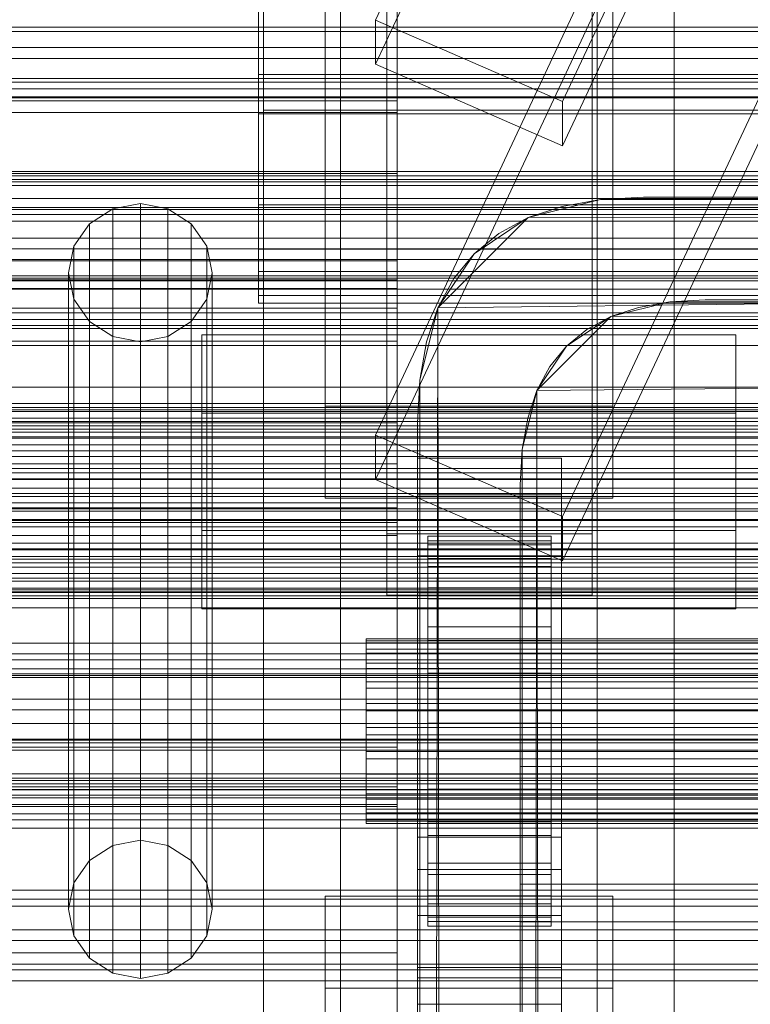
# Model space of a CAD drawing. Header units: millimetres. Extents: x -2233 to 61924, y -68080 to 6847.
# Tile 285 of 656: x -474 to -403, y -33294 to -33198. Entities that reach past the tile are written whole.
import ezdxf

# ---------------------------------------------------------------- set-up
doc = ezdxf.new("R2010")
doc.units = ezdxf.units.MM
for name, color, linetype, lineweight in [('COTAS_O', 1, 'Continuous', 0), ('frontal_C01', 7, 'Continuous', 0), ('frontal_C02', 7, 'Continuous', 0), ('frontal_C03', 7, 'Continuous', 0), ('frontal_secador', 7, 'Continuous', 0)]:
    doc.layers.add(name, color=color, linetype=linetype, lineweight=lineweight)
doc.dimstyles.new('R19_100', dxfattribs={"dimtxt": 250, "dimasz": 150, "dimexe": 150, "dimexo": 80, "dimgap": 100, "dimtad": 1, "dimtih": 1, "dimtoh": 1, "dimdsep": 46, "dimcen": 0.09, "dimadec": 0, "dimazin": 0, "dimtfac": 1, "dimtdec": 4, "dimtofl": 0, "dimtmove": 0, "dimatfit": 3, "dimfxl": 1, "dimtolj": 1, "dimtzin": 0, "dimarcsym": 0})

# ---------------------------------------------------------------- blocks, each defined once
blk = doc.blocks.new('DIM_R28_55')
at = {"layer": 'COTAS_O'}
for p, q in [((-650, -33700), (50, -33700)), ((50, -33700), (5, -33850)), ((50, -34900), (50, -33700)), ((50, -33700), (95, -33850)), ((50, -34900), (5, -34750)), ((50, -34900), (95, -34750)), ((-650, -34900), (50, -34900))]:
    blk.add_line(p, q, dxfattribs=at)
blk.add_text('1200 O', height=250, rotation=90, dxfattribs=at).set_placement((-50, -34300))

msp = doc.modelspace()

# ---------------------------------------------------------------- linework, layer by layer
at = {"layer": 'frontal_C01'}
for p, q in [((-439.114, -33197.732), (-299.114, -32899.212)), ((-439.114, -33202.046), (-299.114, -32903.526)), ((-280.886, -32907.139), (-420.886, -33205.659)), ((-420.886, -33209.973), (-280.886, -32911.453)), ((-439.114, -33238.175), (-299.114, -32939.655)), ((-439.114, -33242.488), (-299.114, -32943.968)), ((-280.886, -32947.581), (-420.886, -33246.102)), ((-420.886, -33250.415), (-280.886, -32951.895)), ((-450, -33165.914), (-450, -33204.432)), ((-450, -33310.158), (-450, -33165.914)), ((-410, -33204.432), (-410, -33165.914)), ((-410, -33165.914), (-410, -33310.158)), ((-437, -33187.328), (-437, -33205.613)), ((-450.5, -33203.045), (-450.5, -33193.125)), ((-437, -33212.672), (-437, -33194.387)), ((-450.5, -33196.955), (-450.5, -33206.875)), ((-420.886, -33205.659), (-439.114, -33197.732)), ((-439.114, -33197.732), (-439.114, -33202.046)), ((-439.114, -33202.046), (-420.886, -33209.973)), ((-450.5, -33212.502), (-450.5, -33203.045)), ((-342.5, -33203.045), (-450.5, -33203.045)), ((-450, -33204.432), (-410, -33204.432)), ((-450, -33348.677), (-450, -33204.432)), ((-410, -33348.677), (-410, -33204.432)), ((-437, -33205.613), (-487, -33205.613)), ((-437, -33205.613), (-437, -33223.043)), ((-420.886, -33209.973), (-420.886, -33205.659)), ((-487, -33206.742), (-437, -33206.742)), ((-450.5, -33206.875), (-450.5, -33215.749)), ((-342.5, -33206.875), (-450.5, -33206.875)), ((-437, -33206.742), (-437, -33274.146)), ((-437, -33206.742), (-437, -33221.187)), ((-437, -33212.672), (-487, -33212.672)), ((-450.5, -33220.055), (-450.5, -33212.502)), ((-342.5, -33212.502), (-450.5, -33212.502)), ((-437, -33229.027), (-437, -33212.672)), ((-462, -33215.601), (-464.679, -33216.114)), ((-459.321, -33216.114), (-462, -33215.601)), ((-462, -33277.613), (-462, -33215.601)), ((-450.5, -33215.749), (-450.5, -33222.225)), ((-342.5, -33215.749), (-450.5, -33215.749)), ((-464.679, -33216.114), (-466.95, -33217.575)), ((-464.679, -33278.126), (-464.679, -33216.114)), ((-457.05, -33217.575), (-459.321, -33216.114)), ((-459.321, -33278.126), (-459.321, -33216.114)), ((-466.95, -33217.575), (-468.467, -33219.762)), ((-466.95, -33279.587), (-466.95, -33217.575)), ((-455.533, -33219.762), (-457.05, -33217.575)), ((-457.05, -33279.587), (-457.05, -33217.575)), ((-487, -33220.031), (-437, -33220.031)), ((-468.467, -33219.762), (-469, -33222.342)), ((-468.467, -33281.774), (-468.467, -33219.762)), ((-455, -33222.342), (-455.533, -33219.762)), ((-455.533, -33281.774), (-455.533, -33219.762)), ((-450.5, -33224.556), (-450.5, -33220.055)), ((-342.5, -33220.055), (-450.5, -33220.055)), ((-437, -33220.031), (-437, -33268.562)), ((-437, -33220.031), (-437, -33225.809)), ((-437, -33221.187), (-487, -33221.187)), ((-437, -33288.591), (-437, -33221.187)), ((-469, -33222.342), (-468.467, -33224.921)), ((-469, -33284.353), (-469, -33222.342)), ((-455.533, -33224.921), (-455, -33222.342)), ((-455, -33222.342), (-455, -33284.353)), ((-450.5, -33222.225), (-450.5, -33225.318)), ((-342.5, -33222.225), (-450.5, -33222.225)), ((-437, -33223.043), (-487, -33223.043)), ((-437, -33223.043), (-437, -33236.965)), ((-487, -33223.883), (-437, -33223.883)), ((-437, -33223.883), (-437, -33272.414)), ((-437, -33223.883), (-437, -33247.957)), ((-468.467, -33224.921), (-466.95, -33227.108)), ((-468.467, -33286.933), (-468.467, -33224.921)), ((-457.05, -33227.108), (-455.533, -33224.921)), ((-455.533, -33286.933), (-455.533, -33224.921)), ((-450.5, -33225.318), (-450.5, -33224.556)), ((-342.5, -33224.556), (-450.5, -33224.556)), ((-342.5, -33225.318), (-450.5, -33225.318)), ((-437, -33225.809), (-487, -33225.809)), ((-437, -33274.34), (-437, -33225.809)), ((-466.95, -33227.108), (-464.679, -33228.569)), ((-466.95, -33289.12), (-466.95, -33227.108)), ((-459.321, -33228.569), (-457.05, -33227.108)), ((-457.05, -33289.12), (-457.05, -33227.108)), ((-437, -33229.027), (-487, -33229.027)), ((-464.679, -33228.569), (-462, -33229.083)), ((-464.679, -33290.581), (-464.679, -33228.569)), ((-462, -33229.083), (-459.321, -33228.569)), ((-462, -33291.094), (-462, -33229.083)), ((-459.321, -33290.581), (-459.321, -33228.569)), ((-437, -33240.964), (-437, -33229.027)), ((-437, -33236.965), (-487, -33236.965)), ((-437, -33236.965), (-437, -33245.259)), ((-420.886, -33246.102), (-439.114, -33238.175)), ((-439.114, -33238.175), (-439.114, -33242.488)), ((-437, -33240.964), (-487, -33240.964)), ((-437, -33246.664), (-437, -33240.964)), ((-439.114, -33242.488), (-420.886, -33250.415)), ((-437, -33245.259), (-487, -33245.259)), ((-437, -33245.259), (-437, -33246.664)), ((-420.886, -33250.415), (-420.886, -33246.102)), ((-437, -33246.664), (-487, -33246.664)), ((-437, -33247.957), (-487, -33247.957)), ((-437, -33296.488), (-437, -33247.957)), ((-437, -33268.562), (-487, -33268.562)), ((-437, -33274.34), (-437, -33268.562)), ((-437, -33272.414), (-487, -33272.414)), ((-437, -33296.488), (-437, -33272.414)), ((-437, -33274.146), (-487, -33274.146)), ((-437, -33288.591), (-437, -33274.146)), ((-487, -33274.34), (-437, -33274.34)), ((-464.679, -33278.126), (-462, -33277.613)), ((-462, -33277.613), (-459.321, -33278.126)), ((-466.95, -33279.587), (-464.679, -33278.126)), ((-459.321, -33278.126), (-457.05, -33279.587)), ((-468.467, -33281.774), (-466.95, -33279.587)), ((-457.05, -33279.587), (-455.533, -33281.774)), ((-469, -33284.353), (-468.467, -33281.774)), ((-455.533, -33281.774), (-455, -33284.353)), ((-468.467, -33286.933), (-469, -33284.353)), ((-455, -33284.353), (-455.533, -33286.933)), ((-466.95, -33289.12), (-468.467, -33286.933)), ((-455.533, -33286.933), (-457.05, -33289.12)), ((-487, -33288.591), (-437, -33288.591)), ((-464.679, -33290.581), (-466.95, -33289.12)), ((-457.05, -33289.12), (-459.321, -33290.581)), ((-462, -33291.094), (-464.679, -33290.581)), ((-459.321, -33290.581), (-462, -33291.094))]:
    msp.add_line(p, q, dxfattribs=at)
at = {"layer": 'frontal_C02'}
for p, q in [((-450, -33329.126), (-450, -32971.464)), ((-410, -32971.464), (-410, -33329.126)), ((-442.5, -33516.139), (-442.5, -32977.112)), ((-417.5, -32977.112), (-417.5, -33516.139)), ((-442.5, -33543.024), (-442.5, -33003.998)), ((-417.5, -33543.024), (-417.5, -33003.998)), ((-450, -33367.308), (-450, -33009.646)), ((-410, -33367.308), (-410, -33009.646)), ((-438, -33247.792), (-438, -33110.146)), ((-418, -33110.146), (-418, -33247.792)), ((-438, -33116.107), (-438, -33253.753)), ((-418, -33253.753), (-418, -33116.107)), ((-450, -33505.718), (-450, -33148.056)), ((-410, -33148.056), (-410, -33505.718)), ((-444, -33235.357), (-444, -33149.697)), ((-416, -33149.697), (-416, -33235.357)), ((-444, -33158.638), (-444, -33244.298)), ((-416, -33244.298), (-416, -33158.638)), ((-450, -33173.108), (-450, -33206.517)), ((-450, -33194.595), (-450, -33206.517)), ((-450, -33553.445), (-450, -33195.783)), ((-410, -33553.445), (-410, -33195.783)), ((-450, -33206.517), (450, -33206.517)), ((-456, -33247.456), (-456, -33228.381)), ((-456, -33228.381), (-404, -33228.381)), ((-456, -33236.017), (-456, -33228.381)), ((-404, -33228.381), (-404, -33247.456)), ((-404, -33228.381), (-404, -33236.017)), ((-416, -33235.357), (-444, -33235.357)), ((-444, -33235.357), (-444, -33244.298)), ((-416, -33244.298), (-416, -33235.357)), ((-404, -33236.017), (-456, -33236.017)), ((-456, -33236.017), (-456, -33255.092)), ((-404, -33255.092), (-404, -33236.017)), ((-435, -33243.974), (-435, -33240.398)), ((-435, -33240.398), (-421, -33240.398)), ((-435, -33280.489), (-435, -33240.398)), ((-421, -33240.398), (-421, -33243.974)), ((-421, -33240.398), (-421, -33280.489)), ((-444, -33244.298), (-416, -33244.298)), ((-421, -33243.974), (-435, -33243.974)), ((-435, -33243.974), (-435, -33284.065)), ((-421, -33284.065), (-421, -33243.974)), ((-404, -33247.456), (-456, -33247.456)), ((-456, -33247.456), (-456, -33255.092)), ((-418, -33247.792), (-438, -33247.792)), ((-438, -33247.792), (-438, -33253.753)), ((-434, -33258.008), (-434, -33248.016)), ((-434, -33248.016), (-434, -33248.462)), ((-434, -33248.016), (-422, -33248.016)), ((-434, -33248.864), (-434, -33248.016)), ((-422, -33248.462), (-422, -33248.016)), ((-422, -33248.016), (-422, -33258.008)), ((-422, -33248.016), (-422, -33248.864)), ((-418, -33253.753), (-418, -33247.792)), ((-404, -33255.092), (-404, -33247.456)), ((-434, -33258.219), (-434, -33248.462)), ((-434, -33248.462), (-434, -33250.171)), ((-434, -33248.462), (-422, -33248.462)), ((-434, -33258.409), (-434, -33248.864)), ((-434, -33248.864), (-422, -33248.864)), ((-434, -33250.947), (-434, -33248.864)), ((-422, -33250.171), (-422, -33248.462)), ((-422, -33248.462), (-422, -33258.219)), ((-422, -33248.864), (-422, -33258.409)), ((-422, -33248.864), (-422, -33250.947)), ((-435, -33253.512), (-435, -33249.935)), ((-435, -33249.935), (-421, -33249.935)), ((-435, -33290.026), (-435, -33249.935)), ((-434, -33259.029), (-434, -33250.171)), ((-434, -33250.171), (-434, -33253.028)), ((-434, -33250.171), (-422, -33250.171)), ((-422, -33253.028), (-422, -33250.171)), ((-422, -33250.171), (-422, -33259.029)), ((-421, -33249.935), (-421, -33253.512)), ((-421, -33249.935), (-421, -33290.026)), ((-434, -33259.396), (-434, -33250.947)), ((-434, -33250.947), (-422, -33250.947)), ((-434, -33254.125), (-434, -33250.947)), ((-422, -33250.947), (-422, -33259.396)), ((-422, -33250.947), (-422, -33254.125)), ((-434, -33260.382), (-434, -33253.028)), ((-434, -33253.028), (-434, -33256.836)), ((-434, -33253.028), (-422, -33253.028)), ((-422, -33256.836), (-422, -33253.028)), ((-422, -33253.028), (-422, -33260.382)), ((-438, -33253.753), (-418, -33253.753)), ((-421, -33253.512), (-435, -33253.512)), ((-435, -33253.512), (-435, -33293.603)), ((-434, -33260.901), (-434, -33254.125)), ((-434, -33254.125), (-422, -33254.125)), ((-434, -33258.18), (-434, -33254.125)), ((-422, -33254.125), (-422, -33260.901)), ((-422, -33254.125), (-422, -33258.18)), ((-421, -33293.603), (-421, -33253.512)), ((-456, -33255.092), (-404, -33255.092)), ((-434, -33262.186), (-434, -33256.836)), ((-434, -33256.836), (-434, -33261.337)), ((-434, -33256.836), (-422, -33256.836)), ((-422, -33261.337), (-422, -33256.836)), ((-422, -33256.836), (-422, -33262.186)), ((-440, -33258.409), (-440, -33258.008)), ((-440, -33258.008), (-440, -33258.219)), ((-440, -33258.008), (440, -33258.008)), ((-440, -33258.219), (-440, -33259.029)), ((-440, -33258.219), (440, -33258.219)), ((-440, -33259.396), (-440, -33258.409)), ((-440, -33258.409), (440, -33258.409)), ((-434, -33258.219), (-434, -33258.008)), ((-422, -33258.008), (-434, -33258.008)), ((-434, -33258.008), (-434, -33258.409)), ((-434, -33262.822), (-434, -33258.18)), ((-434, -33258.18), (-422, -33258.18)), ((-434, -33262.836), (-434, -33258.18)), ((-434, -33259.029), (-434, -33258.219)), ((-422, -33258.219), (-434, -33258.219)), ((-422, -33258.409), (-434, -33258.409)), ((-434, -33258.409), (-434, -33259.396)), ((-422, -33258.008), (-422, -33258.219)), ((-422, -33258.409), (-422, -33258.008)), ((-422, -33258.18), (-422, -33262.822)), ((-422, -33258.18), (-422, -33262.836)), ((-422, -33258.219), (-422, -33259.029)), ((-422, -33259.396), (-422, -33258.409)), ((-440, -33259.029), (-440, -33260.382)), ((-440, -33259.029), (440, -33259.029)), ((-440, -33260.901), (-440, -33259.396)), ((-440, -33259.396), (440, -33259.396)), ((-434, -33260.382), (-434, -33259.029)), ((-422, -33259.029), (-434, -33259.029)), ((-422, -33259.396), (-434, -33259.396)), ((-434, -33259.396), (-434, -33260.901)), ((-422, -33259.029), (-422, -33260.382)), ((-422, -33260.901), (-422, -33259.396)), ((-440, -33260.382), (-440, -33262.186)), ((-440, -33260.382), (440, -33260.382)), ((-434, -33262.186), (-434, -33260.382)), ((-422, -33260.382), (-434, -33260.382)), ((-422, -33260.382), (-422, -33262.186)), ((-440, -33262.822), (-440, -33260.901)), ((-440, -33260.901), (440, -33260.901)), ((-422, -33260.901), (-434, -33260.901)), ((-434, -33260.901), (-434, -33262.822)), ((-434, -33261.337), (-434, -33264.318)), ((-422, -33261.337), (-434, -33261.337)), ((-434, -33261.337), (-434, -33266.224)), ((-422, -33262.822), (-422, -33260.901)), ((-422, -33264.318), (-422, -33261.337)), ((-422, -33266.224), (-422, -33261.337)), ((-440, -33262.186), (-440, -33264.318)), ((-440, -33262.186), (440, -33262.186)), ((-434, -33264.318), (-434, -33262.186)), ((-422, -33262.186), (-434, -33262.186)), ((-422, -33262.186), (-422, -33264.318)), ((-440, -33265.028), (-440, -33262.822)), ((-440, -33262.822), (440, -33262.822)), ((-422, -33262.822), (-434, -33262.822)), ((-434, -33262.822), (-434, -33265.028)), ((-434, -33265.028), (-434, -33262.836)), ((-434, -33262.836), (-422, -33262.836)), ((-434, -33267.776), (-434, -33262.836)), ((-422, -33265.028), (-422, -33262.822)), ((-422, -33262.836), (-422, -33265.028)), ((-422, -33262.836), (-422, -33267.776)), ((-440, -33264.318), (-440, -33266.633)), ((440, -33264.318), (-440, -33264.318)), ((-434, -33264.318), (-422, -33264.318)), ((-434, -33266.633), (-434, -33264.318)), ((-422, -33264.318), (-422, -33266.633)), ((-440, -33267.368), (-440, -33265.028)), ((-440, -33265.028), (440, -33265.028)), ((-422, -33265.028), (-434, -33265.028)), ((-434, -33265.028), (-434, -33267.368)), ((-422, -33267.368), (-422, -33265.028)), ((-434, -33266.633), (-434, -33266.224)), ((-434, -33266.224), (-434, -33271.164)), ((-434, -33266.224), (-422, -33266.224)), ((-422, -33271.164), (-422, -33266.224)), ((-422, -33266.224), (-422, -33266.633)), ((-440, -33266.633), (-440, -33268.973)), ((-440, -33266.633), (440, -33266.633)), ((-440, -33269.683), (-440, -33267.368)), ((-440, -33267.368), (440, -33267.368)), ((-434, -33268.973), (-434, -33266.633)), ((-422, -33266.633), (-434, -33266.633)), ((-434, -33267.368), (-434, -33267.776)), ((-422, -33267.368), (-434, -33267.368)), ((-434, -33267.368), (-434, -33269.683)), ((-422, -33266.633), (-422, -33268.973)), ((-422, -33267.776), (-422, -33267.368)), ((-422, -33269.683), (-422, -33267.368)), ((-434, -33267.776), (-422, -33267.776)), ((-434, -33272.663), (-434, -33267.776)), ((-422, -33267.776), (-422, -33272.663)), ((-440, -33268.973), (-440, -33271.178)), ((-440, -33268.973), (440, -33268.973)), ((-434, -33271.178), (-434, -33268.973)), ((-434, -33268.973), (-434, -33271.164)), ((-422, -33268.973), (-434, -33268.973)), ((-422, -33271.164), (-422, -33268.973)), ((-422, -33268.973), (-422, -33271.178)), ((-440, -33271.815), (-440, -33269.683)), ((-440, -33269.683), (440, -33269.683)), ((-434, -33269.683), (-434, -33272.663)), ((-422, -33269.683), (-434, -33269.683)), ((-434, -33269.683), (-434, -33271.815)), ((-422, -33272.663), (-422, -33269.683)), ((-422, -33271.815), (-422, -33269.683)), ((-440, -33271.178), (-440, -33273.099)), ((-440, -33271.178), (440, -33271.178)), ((-434, -33271.164), (-434, -33275.82)), ((-434, -33271.164), (-422, -33271.164)), ((-434, -33273.099), (-434, -33271.178)), ((-434, -33271.178), (-434, -33275.82)), ((-422, -33271.178), (-434, -33271.178)), ((-425, -33285.583), (-425, -33270.442)), ((-425, -33270.442), (425, -33270.442)), ((-425, -33281.896), (-425, -33270.442)), ((-422, -33275.82), (-422, -33271.164)), ((-422, -33275.82), (-422, -33271.178)), ((-422, -33271.178), (-422, -33273.099)), ((-440, -33273.619), (-440, -33271.815)), ((-440, -33271.815), (440, -33271.815)), ((-434, -33271.815), (-434, -33277.164)), ((-422, -33271.815), (-434, -33271.815)), ((-434, -33271.815), (-434, -33273.619)), ((-422, -33277.164), (-422, -33271.815)), ((-422, -33273.619), (-422, -33271.815)), ((-440, -33273.099), (-440, -33274.604)), ((-440, -33273.099), (440, -33273.099)), ((-434, -33272.663), (-422, -33272.663)), ((-434, -33277.164), (-434, -33272.663)), ((-434, -33274.604), (-434, -33273.099)), ((-434, -33273.099), (-434, -33279.875)), ((-422, -33273.099), (-434, -33273.099)), ((-422, -33272.663), (-422, -33277.164)), ((-422, -33279.875), (-422, -33273.099)), ((-422, -33273.099), (-422, -33274.604)), ((-440, -33274.972), (-440, -33273.619)), ((-440, -33273.619), (440, -33273.619)), ((-434, -33273.619), (-434, -33280.973)), ((-422, -33273.619), (-434, -33273.619)), ((-434, -33273.619), (-434, -33274.972)), ((-422, -33280.973), (-422, -33273.619)), ((-422, -33274.972), (-422, -33273.619)), ((-440, -33274.604), (-440, -33275.591)), ((-440, -33274.604), (440, -33274.604)), ((-440, -33275.781), (-440, -33274.972)), ((-440, -33274.972), (440, -33274.972)), ((-434, -33275.591), (-434, -33274.604)), ((-434, -33274.604), (-434, -33283.053)), ((-422, -33274.604), (-434, -33274.604)), ((-434, -33274.972), (-434, -33283.829)), ((-422, -33274.972), (-434, -33274.972)), ((-434, -33274.972), (-434, -33275.781)), ((-422, -33283.053), (-422, -33274.604)), ((-422, -33274.604), (-422, -33275.591)), ((-422, -33283.829), (-422, -33274.972)), ((-422, -33275.781), (-422, -33274.972)), ((-440, -33275.591), (-440, -33275.993)), ((-440, -33275.591), (440, -33275.591)), ((-440, -33275.993), (-440, -33275.781)), ((-440, -33275.781), (440, -33275.781)), ((-440, -33275.993), (440, -33275.993)), ((-434, -33275.993), (-434, -33275.591)), ((-434, -33275.591), (-434, -33285.137)), ((-422, -33275.591), (-434, -33275.591)), ((-434, -33275.781), (-434, -33285.538)), ((-422, -33275.781), (-434, -33275.781)), ((-434, -33275.781), (-434, -33275.993)), ((-434, -33275.82), (-434, -33279.875)), ((-434, -33275.82), (-422, -33275.82)), ((-434, -33275.993), (-434, -33285.984)), ((-422, -33275.993), (-434, -33275.993)), ((-422, -33285.137), (-422, -33275.591)), ((-422, -33275.591), (-422, -33275.993)), ((-422, -33285.538), (-422, -33275.781)), ((-422, -33275.993), (-422, -33275.781)), ((-422, -33279.875), (-422, -33275.82)), ((-422, -33285.984), (-422, -33275.993)), ((-435, -33291.037), (-435, -33277.327)), ((-435, -33277.327), (-421, -33277.327)), ((-435, -33284.963), (-435, -33277.327)), ((-434, -33277.164), (-422, -33277.164)), ((-434, -33280.973), (-434, -33277.164)), ((-422, -33277.164), (-422, -33280.973)), ((-421, -33277.327), (-421, -33291.037)), ((-421, -33277.327), (-421, -33284.963)), ((-434, -33279.875), (-434, -33283.053)), ((-434, -33279.875), (-422, -33279.875)), ((-422, -33283.053), (-422, -33279.875)), ((-421, -33280.489), (-435, -33280.489)), ((-435, -33280.489), (-435, -33284.065)), ((-434, -33280.973), (-422, -33280.973)), ((-434, -33283.829), (-434, -33280.973)), ((-422, -33280.973), (-422, -33283.829)), ((-421, -33284.065), (-421, -33280.489)), ((425, -33281.896), (-425, -33281.896)), ((-425, -33281.896), (-425, -33297.037)), ((-444, -33292.029), (-444, -33283.087)), ((-444, -33283.087), (-416, -33283.087)), ((-444, -33369.48), (-444, -33283.087)), ((-434, -33283.053), (-434, -33285.137)), ((-434, -33283.053), (-422, -33283.053)), ((-434, -33283.829), (-422, -33283.829)), ((-434, -33285.538), (-434, -33283.829)), ((-422, -33285.137), (-422, -33283.053)), ((-422, -33283.829), (-422, -33285.538)), ((-416, -33283.087), (-416, -33292.029)), ((-416, -33283.087), (-416, -33369.48)), ((-435, -33284.065), (-421, -33284.065)), ((-421, -33284.963), (-435, -33284.963)), ((-435, -33284.963), (-435, -33298.674)), ((-434, -33285.137), (-434, -33285.984)), ((-434, -33285.137), (-422, -33285.137)), ((-434, -33285.538), (-422, -33285.538)), ((-434, -33285.984), (-434, -33285.538)), ((425, -33285.583), (-425, -33285.583)), ((-425, -33285.583), (-425, -33297.037)), ((-422, -33285.984), (-422, -33285.137)), ((-422, -33285.538), (-422, -33285.984)), ((-421, -33298.674), (-421, -33284.963)), ((-434, -33285.984), (-422, -33285.984)), ((-421, -33290.026), (-435, -33290.026)), ((-435, -33290.026), (-435, -33293.603)), ((-421, -33293.603), (-421, -33290.026)), ((-421, -33291.037), (-435, -33291.037)), ((-435, -33291.037), (-435, -33298.674)), ((-421, -33298.674), (-421, -33291.037)), ((-416, -33292.029), (-444, -33292.029)), ((-444, -33292.029), (-444, -33378.421)), ((-416, -33378.421), (-416, -33292.029)), ((-435, -33293.603), (-421, -33293.603))]:
    msp.add_line(p, q, dxfattribs=at)
at = {"layer": 'frontal_C03'}
for p, q in [((1530, -33198.434), (-1530, -33198.434)), ((1250, -33200.42), (-1250, -33200.42)), ((1250, -33201.478), (-1250, -33201.478)), ((1530, -33203.434), (-1530, -33203.434)), ((1250, -33203.785), (-1250, -33203.785)), ((1250, -33204.439), (-1250, -33204.439)), ((1250, -33205.32), (-1250, -33205.32)), ((-1250, -33212.477), (1250, -33212.477)), ((-1250, -33213.275), (1250, -33213.275)), ((-1250, -33213.859), (1250, -33213.859)), ((1250, -33215.126), (-1250, -33215.126)), ((1250, -33216.008), (-1250, -33216.008)), ((-1250, -33216.197), (1250, -33216.197)), ((1250, -33216.661), (-1250, -33216.661)), ((-1250, -33217.326), (1250, -33217.326)), ((1250, -33218.969), (-1250, -33218.969)), ((-1250, -33220.026), (1250, -33220.026)), ((-1250, -33221.046), (1250, -33221.046)), ((-1250, -33222.642), (1250, -33222.642)), ((1250, -33222.878), (-1250, -33222.878)), ((1250, -33223.935), (-1250, -33223.935)), ((1250, -33226.243), (-1250, -33226.243)), ((1250, -33226.896), (-1250, -33226.896)), ((-1250, -33227.489), (1250, -33227.489)), ((1250, -33227.778), (-1250, -33227.778)), ((-1250, -33229.445), (1250, -33229.445)), ((-1268, -33235.463), (1268, -33235.463)), ((-1268, -33235.687), (1268, -33235.687)), ((-1268, -33235.852), (1268, -33235.852)), ((-1250, -33235.09), (1250, -33235.09)), ((-1268, -33236.509), (1268, -33236.509)), ((-1268, -33236.827), (1268, -33236.827)), ((1250, -33237.271), (-1250, -33237.271)), ((1250, -33237.584), (-1250, -33237.584)), ((-1268, -33237.873), (1268, -33237.873)), ((-1268, -33238.322), (1268, -33238.322)), ((1250, -33238.465), (-1250, -33238.465)), ((-1268, -33239.685), (1268, -33239.685)), ((1250, -33239.119), (-1250, -33239.119)), ((-1268, -33240.235), (1268, -33240.235)), ((1250, -33241.426), (-1250, -33241.426)), ((-1268, -33241.823), (1268, -33241.823)), ((1268, -33242.436), (-1268, -33242.436)), ((-1250, -33242.484), (1250, -33242.484)), ((-1250, -33243.328), (1250, -33243.328)), ((-1268, -33244.14), (1268, -33244.14)), ((-1268, -33244.775), (1268, -33244.775)), ((1250, -33245.336), (-1250, -33245.336)), ((-1250, -33245.586), (1250, -33245.586)), ((1250, -33246.393), (-1250, -33246.393)), ((-1268, -33246.478), (1268, -33246.478)), ((-1268, -33247.092), (1268, -33247.092)), ((-1268, -33248.679), (1268, -33248.679)), ((-1268, -33249.23), (1268, -33249.23)), ((1250, -33248.7), (-1250, -33248.7)), ((1250, -33249.354), (-1250, -33249.354)), ((1250, -33250.235), (-1250, -33250.235)), ((-1268, -33250.593), (1268, -33250.593)), ((-1268, -33251.042), (1268, -33251.042)), ((-1268, -33252.088), (1268, -33252.088)), ((-1250, -33251.644), (1250, -33251.644)), ((-1268, -33252.405), (1268, -33252.405)), ((-1268, -33253.063), (1268, -33253.063)), ((1530, -33253.434), (-1530, -33253.434)), ((-1268, -33253.227), (1268, -33253.227)), ((-1268, -33253.452), (1268, -33253.452)), ((-1250, -33253.825), (1250, -33253.825)), ((1530, -33258.434), (-1530, -33258.434)), ((-1250, -33259.47), (1250, -33259.47)), ((1250, -33260.042), (-1250, -33260.042)), ((1250, -33260.923), (-1250, -33260.923)), ((-1250, -33261.425), (1250, -33261.425)), ((1250, -33261.576), (-1250, -33261.576)), ((1250, -33263.884), (-1250, -33263.884)), ((-1250, -33264.941), (1250, -33264.941)), ((-1250, -33266.272), (1250, -33266.272)), ((1250, -33267.793), (-1250, -33267.793)), ((-1250, -33267.869), (1250, -33267.869)), ((1250, -33268.851), (-1250, -33268.851)), ((1250, -33271.158), (-1250, -33271.158)), ((-1250, -33271.588), (1250, -33271.588)), ((1250, -33271.812), (-1250, -33271.812)), ((1250, -33272.693), (-1250, -33272.693)), ((-1250, -33272.717), (1250, -33272.717)), ((-1250, -33275.055), (1250, -33275.055)), ((-1250, -33275.64), (1250, -33275.64)), ((-1250, -33276.437), (1250, -33276.437)), ((1250, -33282.499), (-1250, -33282.499)), ((1250, -33283.381), (-1250, -33283.381)), ((1250, -33284.034), (-1250, -33284.034)), ((1250, -33286.342), (-1250, -33286.342)), ((-1250, -33287.399), (1250, -33287.399)), ((1250, -33290.251), (-1250, -33290.251)), ((1250, -33291.308), (-1250, -33291.308))]:
    msp.add_line(p, q, dxfattribs=at)
at = {"layer": 'frontal_secador'}
for p, q in [((1360, -33198.859), (-1360, -33198.859)), ((1360, -33205.216), (-1360, -33205.216)), ((1360, -33213.5), (-1360, -33213.5)), ((1250, -33212.924), (-1250, -33212.924)), ((413, -33215), (-433.02, -33225.78)), ((413, -33215), (-424.22, -33216.98)), ((-417.18, -33215.22), (-424.22, -33216.98)), ((-420.92, -33215.88), (-417.18, -33215.22)), ((-417.18, -33215.22), (-413, -33215)), ((413, -33215), (-417.18, -33215.22)), ((-413, -33215), (413, -33215)), ((-424.22, -33216.98), (-420.92, -33215.88)), ((-424.22, -33216.98), (-433.02, -33225.78)), ((-424.22, -33216.98), (-429.5, -33220.5)), ((-427.08, -33218.52), (-424.22, -33216.98)), ((-429.5, -33220.5), (-427.08, -33218.52)), ((-429.5, -33220.5), (-433.02, -33225.78)), ((-431.48, -33222.92), (-429.5, -33220.5)), ((1360, -33223.147), (-1360, -33223.147)), ((-433.02, -33225.78), (-431.48, -33222.92)), ((407, -33225), (-423.38, -33233.82)), ((407, -33225), (-416.18, -33226.62)), ((-410.42, -33225.18), (-416.18, -33226.62)), ((-413.48, -33225.72), (-410.42, -33225.18)), ((-410.42, -33225.18), (-407, -33225)), ((407, -33225), (-410.42, -33225.18)), ((-407, -33225), (407, -33225)), ((-433.02, -33225.78), (-435, -34283)), ((-433.02, -33225.78), (-434.78, -33232.82)), ((-434.12, -33229.08), (-433.02, -33225.78)), ((-433.02, -33225.78), (-431.48, -34297.08)), ((-416.18, -33226.62), (-413.48, -33225.72)), ((-416.18, -33226.62), (-423.38, -33233.82)), ((-416.18, -33226.62), (-420.5, -33229.5)), ((-418.52, -33227.88), (-416.18, -33226.62)), ((-420.5, -33229.5), (-418.52, -33227.88)), ((-434.78, -33232.82), (-434.12, -33229.08)), ((-420.5, -33229.5), (-423.38, -33233.82)), ((-422.12, -33231.48), (-420.5, -33229.5)), ((-423.38, -33233.82), (-422.12, -33231.48)), ((-435, -33237), (-434.78, -33232.82)), ((-434.78, -33232.82), (-435, -34283)), ((-1360, -33233.5), (1360, -33233.5)), ((-1250, -33233.5), (1250, -33233.5)), ((-423.38, -33233.82), (-425, -34277)), ((-423.38, -33233.82), (-424.82, -33239.58)), ((-424.28, -33236.52), (-423.38, -33233.82)), ((-423.38, -33233.82), (-422.12, -34288.52)), ((-424.82, -33239.58), (-424.28, -33236.52)), ((-435, -34283), (-435, -33237)), ((-425, -33243), (-424.82, -33239.58)), ((-424.82, -33239.58), (-425, -34277)), ((-425, -34277), (-425, -33243)), ((1360, -33243.853), (-1360, -33243.853)), ((-1400, -33250), (1400, -33250)), ((-1250, -33250), (1250, -33250)), ((1360, -33253.5), (-1360, -33253.5)), ((1250, -33254.076), (-1250, -33254.076)), ((-1250, -33255), (1250, -33255)), ((1360, -33261.784), (-1360, -33261.784)), ((1360, -33268.141), (-1360, -33268.141)), ((1360, -33272.137), (-1360, -33272.137)), ((1250, -33273.25), (-1250, -33273.25)), ((1360, -33273.5), (-1360, -33273.5)), ((1250, -33289.715), (-1250, -33289.715))]:
    msp.add_line(p, q, dxfattribs=at)

# ---------------------------------------------------------------- dimensions: what is measured, and where the dimension line sits
at = {"layer": 'COTAS_O'}
dim = msp.add_aligned_dim(p1=(-650, -34900), p2=(-650, -33700), distance=-700, text='<> O', dimstyle='R19_100', dxfattribs=at)
dim.commit()
dim.dimension.update_dxf_attribs({"geometry": 'DIM_R28_55', "text_midpoint": (50, -34300)})

doc.saveas('drawing.dxf')
